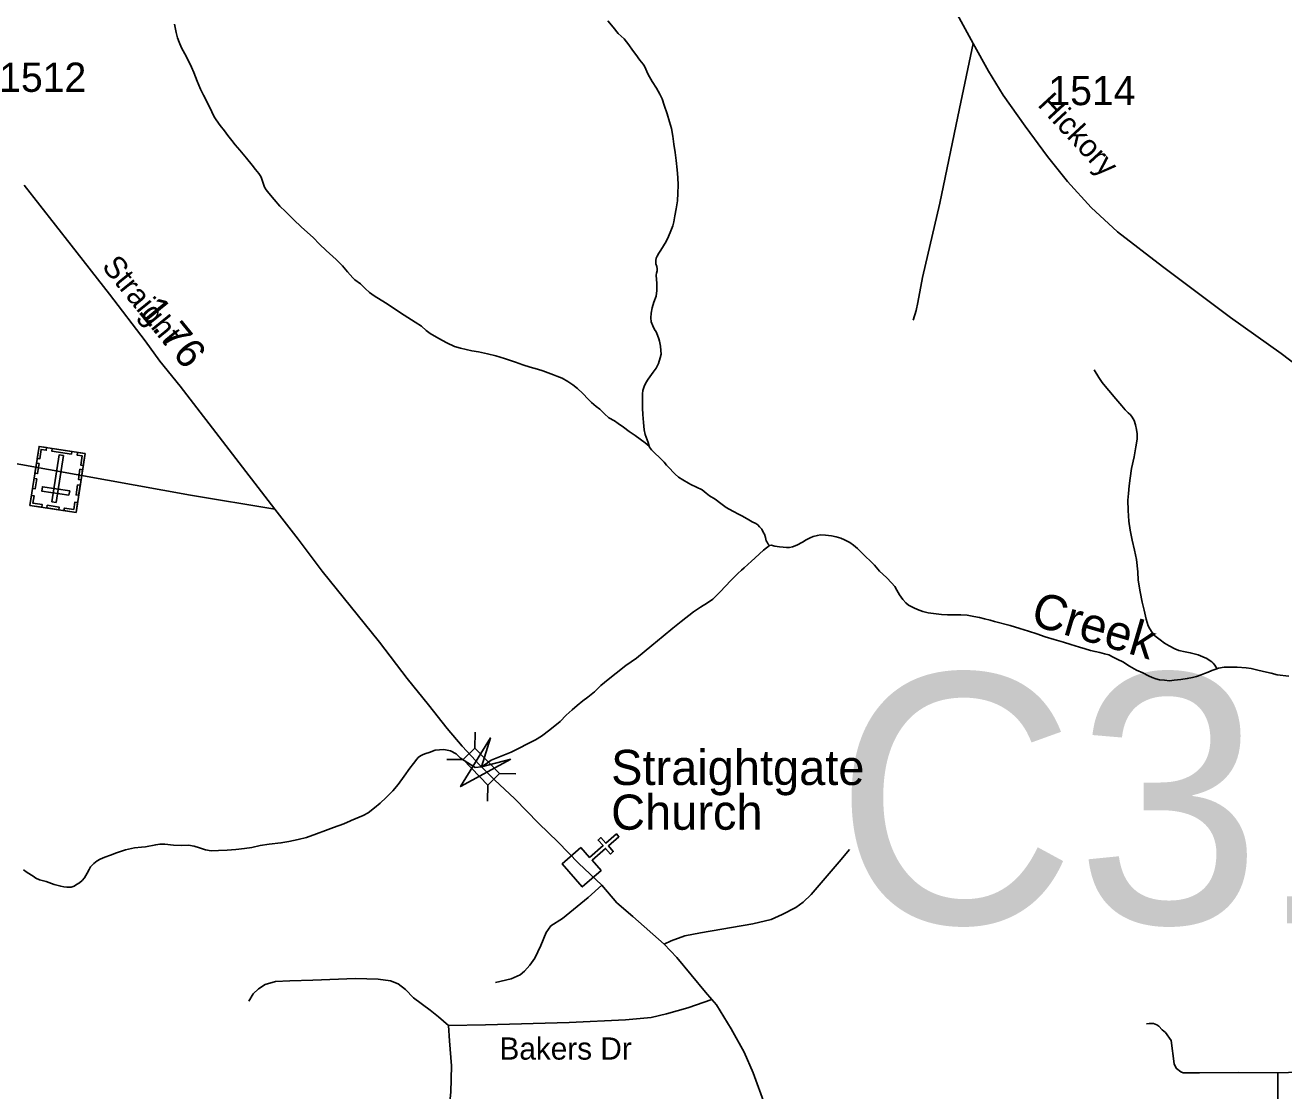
# Model space of a CAD drawing. Extents: x 2220236 to 2384410, y 720751 to 894131.
# Drawn here: x 2340031 to 2345405, y 858872 to 863423 of the extents above; entities that cross this region are included whole.
import ezdxf

# ---------------------------------------------------------------- set-up
doc = ezdxf.new("R2010")
doc.units = 0
for name, color, linetype in [('Exist Cultural Cemetery CELL', 7, 'Continuous'), ('Exist Cultural Church CELL', 7, 'Continuous'), ('Exist Cultural Church Label', 7, 'Continuous'), ('Exist Hydrographic Creek Single Shore', 7, 'Continuous'), ('Exist Hydrographic Creek Single Shore Label', 7, 'Continuous'), ('Exist Hydrographic Misc Water Feature', 7, 'Continuous'), ('Exist Road Non-System Type 51', 7, 'Continuous'), ('Exist Road Non-System Type 51 Label', 7, 'Continuous'), ('Exist Road Secondary Mileage Hundredths English Label', 7, 'Continuous'), ('Exist Road Secondary Structure Culvert Number Label', 7, 'Continuous'), ('Exist Road Secondary Structure Standard Bridge Attributed CELL', 7, 'Continuous'), ('Exist Road Secondary Structure Standard Bridge CELL', 7, 'Continuous'), ('Exist Road Secondary Type 51 Attributed', 7, 'Continuous'), ('Exist Road Secondary Type 51 Label', 7, 'Continuous'), ('Exist Road Secondary Type 51 Number Label', 7, 'Continuous')]:
    doc.layers.add(name, color=color, linetype=linetype)

msp = doc.modelspace()

# ---------------------------------------------------------------- linework, layer by layer
at = {"layer": 'Exist Cultural Cemetery CELL'}
for points in [[(2340248.1, 861342.3), (2340051.4, 861372.6), (2340090.1, 861624.2), (2340286.8, 861593.9)], [(2340122.8, 861619.2), (2340121.1, 861607.8), (2340099.3, 861611.2), (2340093.2, 861571.2), (2340082.2, 861572.9), (2340090.1, 861624.2)], [(2340228.3, 861591.3), (2340144.5, 861604.2), (2340146.2, 861615.5), (2340230.1, 861602.6)], [(2340144.8, 861387.8), (2340163.3, 861385), (2340194.1, 861585.4), (2340175.7, 861588.2)], [(2340254.2, 861598.9), (2340252.4, 861587.6), (2340274.2, 861584.2), (2340268, 861544.3), (2340279, 861542.6), (2340286.9, 861593.9)], [(2340090.3, 861551.1), (2340083.7, 861508.3), (2340072.5, 861510), (2340079.1, 861552.8)], [(2340276.3, 861524.8), (2340269.7, 861482), (2340258.4, 861483.7), (2340265, 861526.5)], [(2340080.3, 861485.9), (2340073.7, 861443.1), (2340062.4, 861444.8), (2340069, 861487.6)], [(2340266, 861458.4), (2340259.4, 861415.6), (2340248.2, 861417.3), (2340254.8, 861460.1)], [(2340057.9, 861415.4), (2340069.1, 861413.7), (2340064.2, 861381.9), (2340104.3, 861375.7), (2340102.6, 861364.7), (2340051.3, 861372.6)], [(2340218.1, 861415.7), (2340221, 861434.2), (2340104.6, 861452.1), (2340101.8, 861433.6)], [(2340174.9, 861353.6), (2340123.7, 861361.4), (2340125.4, 861372.7), (2340176.7, 861364.8)], [(2340254.7, 861385.1), (2340243.5, 861386.8), (2340238.6, 861355), (2340198.5, 861361.2), (2340196.8, 861350.2), (2340248.1, 861342.3)]]:
    msp.add_lwpolyline(points, close=True, dxfattribs=at)
at = {"layer": 'Exist Cultural Church CELL'}
msp.add_lwpolyline([(2342403.3, 859911.9), (2342441, 859869.2), (2342498.2, 859919.4), (2342477.1, 859943.5), (2342489.1, 859954), (2342510.2, 859929.9), (2342555.4, 859969.6), (2342566, 859957.5), (2342520.8, 859917.9), (2342541.9, 859893.8), (2342529.9, 859883.3), (2342508.8, 859907.4), (2342451.5, 859857.2), (2342489.5, 859813.7), (2342409.4, 859743.5), (2342323.3, 859841.7)], close=True, dxfattribs=at)
at = {"layer": 'Exist Hydrographic Creek Single Shore'}
for points in [[(2342518.9, 863442.1), (2342541, 863414.5), (2342563.4, 863388.1), (2342587.7, 863364.5), (2342608.1, 863339.1), (2342624.1, 863316.8), (2342638.4, 863297.6), (2342654.8, 863273.7), (2342668.9, 863257.2), (2342675.2, 863247.6), (2342691.4, 863212.2), (2342707.7, 863182.3), (2342726.3, 863154.5), (2342740.8, 863128.9), (2342750.8, 863108.6), (2342759.1, 863081), (2342771.5, 863044.8), (2342782, 863010.7), (2342789.8, 862981.5), (2342796.7, 862949), (2342801, 862915.4), (2342805.5, 862879.4), (2342809.8, 862845.1), (2342814.4, 862805.3), (2342817.7, 862773.3), (2342819, 862739.8), (2342817.5, 862705.3)], [(2342817.5, 862705.3), (2342815.5, 862673.1), (2342810.4, 862639.4), (2342804.7, 862609.6), (2342800.8, 862583.2), (2342795.9, 862566.6), (2342787.6, 862544.9), (2342777.8, 862520.5), (2342768.2, 862498.8), (2342756.1, 862480.3), (2342744.4, 862462.7), (2342735.7, 862449.2), (2342728.7, 862436.5), (2342724.8, 862428.1), (2342722.9, 862418.2), (2342723.1, 862404.4), (2342727.3, 862392.1), (2342729.3, 862382.3), (2342729.6, 862374.1), (2342725.8, 862364.1), (2342725.5, 862355.3), (2342728.2, 862319.9), (2342728.5, 862290.4), (2342724.9, 862265.6), (2342715.1, 862240), (2342707.6, 862215.7), (2342703.5, 862193.5), (2342702, 862173.8), (2342704.1, 862155.8), (2342710.3, 862139.7), (2342718.5, 862123.6), (2342724.9, 862113), (2342731, 862100.1), (2342736.9, 862084), (2342739.3, 862074.2), (2342743.4, 862052.4), (2342745.5, 862034.4), (2342745.8, 862018), (2342741.9, 862002.1), (2342734.3, 861978.2), (2342724.7, 861958.1), (2342712.8, 861941.8), (2342704.7, 861931.7), (2342691.1, 861911.4), (2342681.3, 861895.6), (2342673.4, 861879.5), (2342668.5, 861862.9), (2342666.4, 861849), (2342666.2, 861831), (2342666.3, 861811.3), (2342666.6, 861787.3), (2342668.7, 861761.2), (2342671.4, 861726.8), (2342673.7, 861695.1), (2342677.8, 861675.5), (2342690.3, 861641.6), (2342695.2, 861626)], [(2342695.2, 861626), (2342696.7, 861621.2), (2342704.8, 861609.4), (2342718.8, 861595.8), (2342739, 861576.3), (2342759.5, 861556.4), (2342769.5, 861544.7), (2342783.5, 861530.5), (2342797.9, 861514.7), (2342805.9, 861505.2), (2342820.2, 861492.6), (2342838.4, 861480.9), (2342862.6, 861467.1), (2342872.3, 861461.9), (2342920.9, 861438.3), (2342938.8, 861424.3), (2342953.1, 861412.7), (2342977.3, 861398.9), (2343001.3, 861380.9), (2343023.7, 861363.1), (2343051.9, 861347.8), (2343080, 861334.2), (2343094.1, 861326.6), (2343120.4, 861310.3), (2343134.5, 861302.6), (2343150.6, 861295.1), (2343158.7, 861288.9), (2343166.6, 861281), (2343176.8, 861270.9), (2343183, 861255.4), (2343186.9, 861249), (2343191.1, 861235.4), (2343195.3, 861221.4), (2343199.5, 861215), (2343203.4, 861207), (2343209.5, 861201.7), (2343209.5, 861201.7)], [(2343209.5, 861201.7), (2343215.7, 861201.9), (2343231.7, 861197.7), (2343251.8, 861195.8), (2343267.6, 861194.2), (2343281.8, 861192.2), (2343293.6, 861192.6), (2343307.6, 861194.8), (2343325.7, 861203.1), (2343349.4, 861215.6), (2343365.5, 861225.1), (2343382.8, 861234), (2343395.1, 861239.5), (2343413.2, 861244.5), (2343426.9, 861246.7), (2343447.6, 861245.9), (2343473.1, 861242.6), (2343493.2, 861238.5), (2343513.2, 861232.8), (2343529.2, 861225.2), (2343551.4, 861214), (2343567.6, 861202.2), (2343583.9, 861188.1), (2343600, 861172.3), (2343618.1, 861154.4), (2343640.6, 861134.6), (2343656.7, 861117.2), (2343678.8, 861091.2), (2343693.1, 861079.3), (2343709.1, 861063.6), (2343729.7, 861041.4), (2343743.9, 861025.6), (2343752, 861010.5), (2343764.3, 860990.3), (2343778.3, 860970.6), (2343791, 860956.3), (2343802.5, 860946.9), (2343824.7, 860934.7), (2343841.1, 860927.2), (2343863.1, 860919.9), (2343885.9, 860914.2), (2343909.1, 860910.3), (2343943, 860906.7), (2343969, 860904.5), (2343995.3, 860904.6), (2344025.1, 860905.2), (2344052.4, 860903.7), (2344081.2, 860898.3), (2344105.3, 860894.3), (2344127.2, 860888.7), (2344150.8, 860882.4), (2344169.7, 860877.3), (2344235.8, 860859.6), (2344277.9, 860847.2), (2344314.2, 860834.9), (2344350.2, 860823.3), (2344386.4, 860811.6), (2344424.6, 860800.1), (2344464.5, 860788.6), (2344494.7, 860779), (2344533, 860767.4), (2344556.9, 860759.5), (2344579.2, 860752.2), (2344599.1, 860748.1), (2344619.2, 860744.7), (2344639.2, 860738.9), (2344657.1, 860734.1), (2344676.8, 860725), (2344695.6, 860715), (2344717.7, 860703.7), (2344746, 860685.9), (2344776, 860668.4), (2344802.4, 860657), (2344826.5, 860644.8), (2344843.2, 860637.3), (2344858.5, 860631.4), (2344874.4, 860628.1), (2344894.6, 860625.6), (2344916.6, 860623.9), (2344937.2, 860625.7), (2344964.7, 860628.5), (2344992.4, 860632.9), (2345014.2, 860637.1), (2345032.4, 860641.8), (2345051.5, 860649.1), (2345066.4, 860654), (2345082.2, 860660.2), (2345098, 860666.8), (2345114.2, 860672.4), (2345118.7, 860674.2)], [(2342340.2, 860476.8), (2342365.8, 860499.2), (2342387.7, 860517.2), (2342411.5, 860537.9), (2342433.2, 860553.5), (2342461.2, 860576), (2342488.6, 860602.7), (2342520.4, 860628.6), (2342554.1, 860655.3), (2342595.7, 860688.2), (2342641.4, 860720.6), (2342706.7, 860774.8), (2342754.4, 860813.8), (2342796, 860848.3), (2342831.6, 860876.7), (2342885, 860917.6), (2342914.7, 860937.5), (2342944.5, 860956.1), (2342966.5, 860972.5), (2342978.8, 860983.8), (2342998.1, 861002.6), (2343021.7, 861027.2), (2343043.4, 861051.1), (2343059.1, 861067.5), (2343073, 861081.9), (2343088.8, 861095.6), (2343100.9, 861106), (2343116.7, 861120.7), (2343132.5, 861134.5), (2343146.1, 861146.6), (2343166, 861165.4), (2343183.8, 861180.9), (2343195.8, 861191.3), (2343209.5, 861201.7)], [(2345118.7, 860674.2), (2345126.2, 860676.8), (2345149.9, 860681), (2345176.5, 860682.1), (2345206, 860681.7), (2345243.9, 860678.3), (2345266, 860675.9), (2345288.2, 860670.3), (2345318.1, 860663.3), (2345350.2, 860655.8), (2345376.4, 860649.3), (2345426.6, 860642.5)], [(2340024, 859815.9), (2340040.2, 859804.1), (2340064.5, 859788.7), (2340076.3, 859781), (2340092.4, 859772.8), (2340120.6, 859765.7), (2340154.9, 859754), (2340182.8, 859745.9), (2340196.3, 859743.2), (2340208.9, 859742.1), (2340226.9, 859742.8), (2340240.8, 859746.7), (2340250.8, 859753), (2340262.6, 859760.7), (2340274.6, 859771), (2340284.4, 859781.3), (2340296.4, 859801.5), (2340303.9, 859817.5), (2340310.3, 859829.3), (2340317.9, 859837.8), (2340323.9, 859843.6), (2340338.2, 859854), (2340351.3, 859862.1), (2340371.3, 859870.2), (2340395.3, 859879.3), (2340421.1, 859888.6), (2340459, 859901.7), (2340497.1, 859909.8), (2340527.2, 859912.6), (2340544.8, 859914.4), (2340588.8, 859923.4), (2340606.1, 859925.7), (2340626.7, 859925.9), (2340664.6, 859921.6), (2340698.8, 859920.7), (2340728.7, 859920.9), (2340752.1, 859916.9), (2340775.1, 859909.7), (2340801, 859901.9), (2340825.1, 859897.9), (2340857, 859898.2), (2340893, 859900.7), (2340930.9, 859902.9), (2340966.9, 859907.7), (2340998.8, 859912.2), (2341034.9, 859920.3), (2341072.8, 859925.1), (2341122.8, 859931.4), (2341156.6, 859937.7), (2341196.7, 859945.9), (2341232.4, 859954.6), (2341274.2, 859969.5), (2341313.9, 859984.2), (2341347.9, 859996.4), (2341391.9, 860013), (2341419.6, 860025.6), (2341423.4, 860027.4), (2341473.5, 860048.2), (2341495.3, 860059.9), (2341523, 860080.7), (2341546.1, 860101.4), (2341572.4, 860125.4), (2341600.1, 860153.5), (2341623.6, 860180), (2341649.4, 860216.2), (2341673, 860250), (2341688.6, 860270.3), (2341702.6, 860288.9), (2341709.2, 860295.8), (2341719.1, 860302.7), (2341730.3, 860309.1), (2341742.3, 860313.5), (2341756.2, 860317.4), (2341781.9, 860327.3), (2341818.3, 860329.8), (2341847.5, 860324.9), (2341871.8, 860311.6), (2341890, 860293.3), (2341951.9, 860253.2), (2341978.6, 860255.7), (2341995.6, 860266.6), (2342019.9, 860284.8), (2342106.1, 860317.9), (2342209.6, 860371.4), (2342235.2, 860387.2), (2342270.9, 860413.9), (2342314.7, 860450.2), (2342340.2, 860476.8)]]:
    msp.add_lwpolyline(points, dxfattribs=at)
at = {"layer": 'Exist Hydrographic Misc Water Feature'}
for points in [[(2340669, 863427.2), (2340675.4, 863391.3), (2340681.2, 863369.6), (2340688.5, 863350.8), (2340698.1, 863325.9), (2340712.2, 863300.3), (2340728.9, 863270.4), (2340741.1, 863244), (2340751.3, 863220.5), (2340765.9, 863184.3), (2340780.1, 863150.4), (2340792.6, 863124.7), (2340808.8, 863090.9), (2340827.4, 863052.9), (2340838.4, 863032), (2340845.8, 863019.2), (2340863.9, 862995.3), (2340882.2, 862971.4), (2340896.5, 862952.3), (2340912.8, 862930), (2340927, 862912.6), (2340947.3, 862888.8), (2340961.4, 862872.9), (2340975.6, 862854.8), (2341000.1, 862825.3), (2341014.3, 862807.2), (2341028.5, 862789.7), (2341034.7, 862781.7), (2341038.7, 862773.7), (2341042.8, 862761.4), (2341047, 862747.8), (2341053.2, 862731.6), (2341060.2, 862720.4), (2341071.6, 862706.1), (2341093.8, 862678.1), (2341118.2, 862650.6), (2341142.5, 862627), (2341176.7, 862592.9), (2341211.2, 862559.9), (2341260, 862515.9), (2341288, 862488.5), (2341316.4, 862460.8), (2341358.9, 862423.1), (2341385.3, 862395.6), (2341407.4, 862370.3), (2341429.8, 862344), (2341438, 862336.1), (2341462, 862318.4), (2341482.5, 862298.5), (2341500.6, 862281.2), (2341520.9, 862267.3), (2341569, 862238.1), (2341649.6, 862184.9), (2341696.1, 862155.6), (2341722.5, 862137.7), (2341742.6, 862119.8), (2341760.8, 862106.4), (2341796.8, 862084.9), (2341831.1, 862066.6), (2341863.5, 862051.5), (2341889.4, 862043.7), (2341913.6, 862038.1)], [(2341913.6, 862038.1), (2341938.5, 862032.6), (2341966.2, 862027.8), (2342004.3, 862019.5), (2342039.8, 862011.1), (2342078, 861999.6), (2342124.2, 861984.4), (2342156.2, 861973.2), (2342186.5, 861963), (2342218.7, 861953.8), (2342240.7, 861946.5), (2342264.6, 861938.3), (2342287, 861930.3), (2342301, 861925), (2342323, 861915.4), (2342347.2, 861901.6), (2342369.4, 861887.8), (2342389.4, 861872.2), (2342411.7, 861850.1), (2342434, 861826.4), (2342449, 861812.2), (2342468.4, 861795), (2342484.7, 861783.2), (2342504.8, 861763.6), (2342523.2, 861747), (2342547.1, 861733.2), (2342563.3, 861721.7), (2342585.6, 861706.2), (2342609.7, 861688.2), (2342636, 861670.5), (2342656.3, 861655), (2342678.3, 861639.5), (2342695.2, 861626)], [(2344594.8, 861950.9), (2344615.2, 861918.9), (2344629.2, 861897.1), (2344642.3, 861881.3), (2344657.8, 861863.2), (2344688.2, 861827.3), (2344712.7, 861798.2), (2344726.9, 861780.7), (2344740.8, 861768.1), (2344749.7, 861759.3), (2344757, 861749.1), (2344765.2, 861734.7), (2344771.5, 861716.9), (2344775.9, 861696.4), (2344778, 861678.4), (2344778.8, 861665.3), (2344778.3, 861654.8), (2344772.7, 861622.4), (2344765.2, 861580.4), (2344753.8, 861530.7), (2344748.3, 861488.5), (2344744.7, 861456.5), (2344741.1, 861423.5), (2344739.4, 861394.5), (2344739.9, 861350.3), (2344742.4, 861304.4), (2344748.9, 861266.3), (2344757.5, 861224.6), (2344767.8, 861180.7), (2344776.3, 861141), (2344781.1, 861088.7), (2344783.5, 861052.7), (2344792.1, 861002.8), (2344800.5, 860958.9), (2344809.1, 860924.8), (2344817.6, 860886.7), (2344825.7, 860857.5), (2344832.4, 860844.6), (2344842.2, 860829.3), (2344854.3, 860815), (2344876.7, 860797.9), (2344894.6, 860783.8), (2344914.8, 860772.5), (2344939.9, 860760.4), (2344957, 860752.9), (2344983.1, 860747.4), (2345005.3, 860743.4), (2345039.5, 860734), (2345059.5, 860725.9), (2345075.5, 860718.4), (2345085.6, 860712.2), (2345097.8, 860704.5), (2345103.6, 860698.2), (2345109.9, 860690.2), (2345118, 860676.5), (2345118.7, 860674.2)]]:
    msp.add_lwpolyline(points, dxfattribs=at)
at = {"layer": 'Exist Road Non-System Type 51'}
for points in [[(2344079.1, 863344.4), (2344020.4, 863067.2), (2343936.3, 862663.3), (2343862.7, 862345.7), (2343841.7, 862238.5), (2343835.4, 862204.8), (2343822.8, 862162.8)], [(2341097.3, 861356.7), (2340736.7, 861416.4), (2339893.1, 861568.1)], [(2343550, 859902.6), (2343506.7, 859850), (2343386.4, 859710.7), (2343352.9, 859678.3), (2343321, 859655.8), (2343263.4, 859625.2), (2343215.6, 859604.6), (2343138, 859585.7), (2342914.5, 859547.1), (2342846.8, 859534.1), (2342789, 859513.6), (2342759.2, 859499.1)], [(2342493.6, 859750.4), (2342434.5, 859698.3), (2342325, 859607.8), (2342274.6, 859576.5), (2342255.5, 859548.7), (2342232.9, 859493.1), (2342206.8, 859439.2), (2342186, 859409.6), (2342163.4, 859383.5), (2342144.3, 859367.9), (2342106, 859350.5), (2342039.3, 859334.6)], [(2341838, 859151.4), (2341796.3, 859187.9), (2341759.8, 859216.6), (2341689.4, 859268.8), (2341655.5, 859305.3), (2341624.2, 859328.8), (2341590.4, 859341.8), (2341538.2, 859349.6), (2341441.8, 859352.2), (2341259.3, 859344.4), (2341160.3, 859341.8), (2341100.3, 859339.2), (2341056, 859326.1), (2341027.3, 859307.9), (2341003.9, 859287), (2340985.6, 859255.7)], [(2341838, 859151.4), (2341997, 859154), (2342354.1, 859164.4), (2342593.9, 859174.9), (2342703.4, 859185.3), (2342768.6, 859200.9), (2342859.8, 859227), (2342962.2, 859262.9)], [(2341637.3, 858611.5), (2341705, 858637.6), (2341749.4, 858661), (2341791.1, 858697.5), (2341819.7, 858734.1), (2341838, 858773.2), (2341848.4, 858867.1), (2341851, 858979.2), (2341843.2, 859086.2), (2341838, 859151.4)], [(2345379, 858948.8), (2345210.9, 858950.7), (2345045.1, 858948.7), (2344975, 858949.8), (2344965, 858953.8), (2344946.9, 858967.5), (2344940.7, 858977.5), (2344936.6, 858987.5), (2344923.4, 859087.2), (2344899, 859121), (2344884.9, 859132.8), (2344870.6, 859148.7), (2344862.6, 859154.5), (2344848.5, 859160.4), (2344830.5, 859160), (2344818.6, 859157.9)], [(2350167.9, 858954.9), (2350142.7, 858971.2), (2350122.6, 858980.9), (2350094.3, 858988.2), (2350023.4, 858993.2), (2349804.8, 858997.4), (2349247.8, 858993.2), (2348571, 858989), (2347869, 858976.3), (2347179.5, 858963.7), (2346722.3, 858972.9), (2346208.6, 858964.7), (2345650.8, 858958.1), (2345379, 858948.8)], [(2345379, 858948.8), (2345379.8, 858710.9), (2345382.6, 858474.9), (2345389.9, 858193.1), (2345387.4, 857911.2), (2345382.5, 857821.2), (2345330.1, 857528.7), (2345307.8, 857388.3), (2345302.4, 857328.3), (2345301.3, 857248.4), (2345300.9, 857122.3), (2345312, 856953)]]:
    msp.add_lwpolyline(points, dxfattribs=at)
at = {"layer": 'Exist Road Secondary Structure Standard Bridge Attributed CELL'}
msp.add_lwpolyline([(2342104.5, 860288.1), (2341890.2, 860171.7), (2342017.6, 860379.7), (2341978.6, 860255.7)], close=True, dxfattribs=at)
at = {"layer": 'Exist Road Secondary Structure Standard Bridge CELL'}
for p, q in [((2341952.6, 860404.7), (2341951.5, 860335.7)), ((2341831.7, 860287.8), (2341900.7, 860286.6)), ((2342056.2, 860226.8), (2342125.2, 860225.6)), ((2342006.6, 860178.8), (2342005.5, 860109.9))]:
    msp.add_line(p, q, dxfattribs=at)
msp.add_lwpolyline([(2341951.5, 860335.7), (2342056.5, 860227), (2342005.7, 860178), (2341900.7, 860286.6)], close=True, dxfattribs=at)
at = {"layer": 'Exist Road Secondary Type 51 Attributed'}
for points in [[(2345784.4, 861724), (2345393.4, 862020.5), (2345177.5, 862175.1), (2344887.4, 862392.8), (2344695.1, 862541.1), (2344581.6, 862645.2), (2344480.7, 862755.6), (2344395.6, 862862.9), (2344301, 862992.2), (2344206.4, 863124.7), (2344143.5, 863226.9), (2344079.1, 863344.4), (2344002, 863485.4), (2343834.9, 863830.4), (2343734, 864038.6), (2343652.5, 864196.4), (2343462.2, 864554), (2343376.7, 864730.6), (2343308.3, 864863.5), (2343257.9, 864960.3), (2343162.3, 865153.3), (2343072.2, 865333.5)], [(2340027.1, 862739.4), (2340228, 862483.8), (2340390.4, 862274), (2340542.8, 862075.7), (2340605.8, 861988.7), (2340693.2, 861881.6), (2341097.3, 861356.7), (2341196.8, 861227.9), (2341298.4, 861091.2), (2341544.1, 860788.3), (2341661.9, 860633.6), (2341753.1, 860520.9), (2341832.3, 860419.7), (2341897.2, 860344.5), (2341938.6, 860299.5)], [(2341938.6, 860299.5), (2341968.2, 860267.4), (2342035, 860200.3), (2342121.9, 860119.4), (2342223, 860014.7), (2342306, 859933.6), (2342393.1, 859844.7), (2342493.6, 859750.4), (2342557.1, 859674.8), (2342625.8, 859617.5), (2342759.2, 859499.1), (2342813.7, 859441.9), (2342935.6, 859293.5), (2342962.2, 859262.9), (2342982.2, 859239.9), (2343045.5, 859136.7), (2343100.6, 859037.5), (2343139.6, 858949.8), (2343189.2, 858812.6)]]:
    msp.add_lwpolyline(points, dxfattribs=at)

# ---------------------------------------------------------------- texts
at = {"layer": 'Exist Cultural Church Label'}
for s, p in [('Straightgate', (2342532.7, 860178.4)), ('Church', (2342532.7, 859987.4))]:
    msp.add_text(s, height=150, dxfattribs=at).set_placement(p)
at = {"layer": 'Exist Hydrographic Creek Single Shore Label'}
msp.add_text('Creek', height=150, rotation=343.6365, dxfattribs=at).set_placement((2344317.8, 860864))
at = {"layer": 'Exist Road Non-System Type 51 Label'}
msp.add_text('Bakers Dr', height=95, dxfattribs=at).set_placement((2342056, 859005.6))
at = {"layer": 'Exist Road Secondary Mileage Hundredths English Label'}
msp.add_text('1.76', height=125, rotation=309.2171, dxfattribs=at).set_placement((2340510.1, 862200))
at = {"layer": 'Exist Road Secondary Structure Culvert Number Label'}
msp.add_text('C316', height=1066.27, dxfattribs=at).set_placement((2343487, 859587.3))
at = {"layer": 'Exist Road Secondary Type 51 Label'}
for s, rotation, p in [('Hickory', 312.7259, (2344349.6, 863080.7)), ('Straight', 309.0465, (2340354.8, 862391.8))]:
    msp.add_text(s, height=95, rotation=rotation, dxfattribs=at).set_placement(p)
at = {"layer": 'Exist Road Secondary Type 51 Number Label'}
for s, p in [('1512', (2339920, 863138.4)), ('1514', (2344399.5, 863081.6))]:
    msp.add_text(s, height=125, dxfattribs=at).set_placement(p)

doc.saveas('drawing.dxf')
